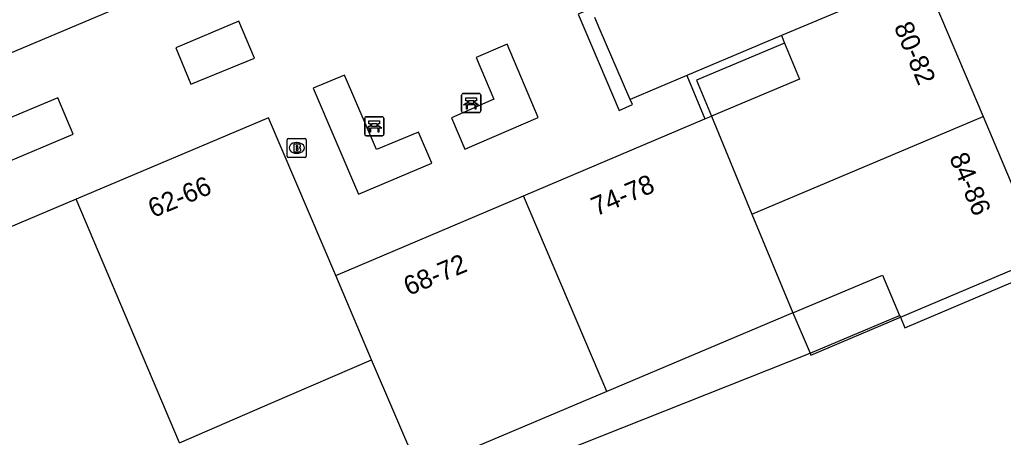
# Model space of a CAD drawing. Extents: x 161771 to 163125, y 382479 to 383177.
# Drawn here: x 161894.8 to 161946.5, y 382981.5 to 383003.5 of the extents above; entities that cross this region are included whole.
import ezdxf

# ---------------------------------------------------------------- set-up
doc = ezdxf.new("R2010")
doc.units = 0
for name, color, linetype in [('IMGEO_Bank', 7, 'Continuous'), ('IMGEO_Brandkraan', 7, 'Continuous'), ('IMGEO_Groenvoorziening', 7, 'Continuous'), ('IMGEO_Muur', 7, 'Continuous'), ('IMGEO_Pand', 7, 'Continuous'), ('IMGEO_Pand_nummerreeks', 7, 'Continuous'), ('IMGEO_Rijbaan_lokaal_gesloten', 7, 'Continuous'), ('IMGEO_Terreindeel_open', 7, 'Continuous'), ('IMGEO_Voetpad_open', 7, 'Continuous')]:
    doc.layers.add(name, color=color, linetype=linetype)

msp = doc.modelspace()

# ---------------------------------------------------------------- linework, layer by layer
at = {"layer": 'IMGEO_Bank'}
for p, q in [((161918.013, 382998.686), (161918.013, 382999.527)), ((161918.013, 382999.527), (161918.013, 382998.686)), ((161918.088, 382999.611), (161918.929, 382999.611)), ((161918.929, 382999.611), (161918.088, 382999.611)), ((161919.013, 382999.536), (161919.013, 382998.695)), ((161919.013, 382998.695), (161919.013, 382999.536)), ((161918.71, 382999.009), (161918.317, 382999.009)), ((161918.322, 382999.117), (161918.322, 382999.223)), ((161918.366, 382999.223), (161918.366, 382999.117)), ((161918.654, 382999.229), (161918.372, 382999.229)), ((161918.372, 382999.111), (161918.654, 382999.111)), ((161918.66, 382999.117), (161918.66, 382999.223)), ((161918.704, 382999.223), (161918.704, 382999.117)), ((161918.938, 382998.611), (161918.097, 382998.611)), ((161918.097, 382998.611), (161918.938, 382998.611)), ((161912.923, 382997.467), (161912.923, 382998.308)), ((161912.923, 382998.308), (161912.923, 382997.467)), ((161912.998, 382998.392), (161913.839, 382998.392)), ((161913.839, 382998.392), (161912.998, 382998.392)), ((161913.232, 382997.898), (161913.232, 382998.004)), ((161913.276, 382998.004), (161913.276, 382997.898)), ((161913.564, 382998.01), (161913.282, 382998.01)), ((161913.282, 382997.892), (161913.564, 382997.892)), ((161913.57, 382997.898), (161913.57, 382998.004)), ((161913.614, 382998.004), (161913.614, 382997.898)), ((161913.923, 382998.317), (161913.923, 382997.476)), ((161913.923, 382997.476), (161913.923, 382998.317)), ((161913.848, 382997.392), (161913.007, 382997.392)), ((161913.007, 382997.392), (161913.848, 382997.392)), ((161913.62, 382997.79), (161913.227, 382997.79))]:
    msp.add_line(p, q, dxfattribs=at)
for points in [[(161918.26, 382999.009), (161918.118, 382999.009), (161918.23, 382999.111), (161918.316, 382999.111)], [(161918.316, 382999.229), (161918.23, 382999.229), (161918.23, 382999.39), (161918.793, 382999.39), (161918.793, 382999.229), (161918.71, 382999.229)], [(161918.31, 382999.002), (161918.31, 382998.795), (161918.267, 382998.795), (161918.267, 382999.002)], [(161918.71, 382999.111), (161918.793, 382999.111), (161918.905, 382999.009), (161918.766, 382999.009)], [(161918.76, 382999.002), (161918.76, 382998.795), (161918.716, 382998.795), (161918.716, 382999.002)], [(161913.17, 382997.79), (161913.028, 382997.79), (161913.14, 382997.892), (161913.226, 382997.892)], [(161913.226, 382998.01), (161913.14, 382998.01), (161913.14, 382998.171), (161913.703, 382998.171), (161913.703, 382998.01), (161913.62, 382998.01)], [(161913.62, 382997.892), (161913.703, 382997.892), (161913.815, 382997.79), (161913.676, 382997.79)], [(161913.22, 382997.783), (161913.22, 382997.576), (161913.177, 382997.576), (161913.177, 382997.783)], [(161913.67, 382997.783), (161913.67, 382997.576), (161913.626, 382997.576), (161913.626, 382997.783)]]:
    msp.add_lwpolyline(points, dxfattribs=at)
for centre, radius, start, end in [((161918.091, 382999.533), 0.0779, 92.4484, 184.2845), ((161918.091, 382999.533), 0.0779, 92.4484, 184.2845), ((161918.935, 382999.533), 0.0779, 2.4484, 94.2845), ((161918.935, 382999.533), 0.0779, 2.4484, 94.2845), ((161918.26, 382999.002), 0.00671, 2.8957, 87.1043), ((161918.317, 382999.002), 0.00671, 92.8957, 177.1043), ((161918.315, 382999.222), 0.00671, 2.8957, 87.1043), ((161918.315, 382999.118), 0.00671, 272.8957, 357.1043), ((161918.372, 382999.222), 0.00671, 92.8957, 177.1043), ((161918.372, 382999.118), 0.00671, 182.8957, 267.1043), ((161918.654, 382999.222), 0.00671, 2.8957, 87.1043), ((161918.654, 382999.118), 0.00671, 272.8957, 357.1043), ((161918.711, 382999.222), 0.00671, 92.8957, 177.1043), ((161918.711, 382999.118), 0.00671, 182.8957, 267.1043), ((161918.709, 382999.002), 0.00671, 2.8957, 87.1043), ((161918.766, 382999.002), 0.00671, 92.8957, 177.1043), ((161918.091, 382998.689), 0.0779, 182.4484, 274.2845), ((161918.091, 382998.689), 0.0779, 182.4484, 274.2845), ((161918.935, 382998.689), 0.0779, 272.4484, 4.2845), ((161918.935, 382998.689), 0.0779, 272.4484, 4.2845), ((161913.001, 382998.314), 0.0779, 92.4484, 184.2845), ((161913.001, 382998.314), 0.0779, 92.4484, 184.2845), ((161913.225, 382998.003), 0.00671, 2.8957, 87.1043), ((161913.225, 382997.899), 0.00671, 272.8957, 357.1043), ((161913.282, 382998.003), 0.00671, 92.8957, 177.1043), ((161913.282, 382997.899), 0.00671, 182.8957, 267.1043), ((161913.564, 382998.003), 0.00671, 2.8957, 87.1043), ((161913.564, 382997.899), 0.00671, 272.8957, 357.1043), ((161913.621, 382998.003), 0.00671, 92.8957, 177.1043), ((161913.621, 382997.899), 0.00671, 182.8957, 267.1043), ((161913.845, 382998.314), 0.0779, 2.4484, 94.2845), ((161913.845, 382998.314), 0.0779, 2.4484, 94.2845), ((161913.001, 382997.47), 0.0779, 182.4484, 274.2845), ((161913.001, 382997.47), 0.0779, 182.4484, 274.2845), ((161913.17, 382997.783), 0.00671, 2.8957, 87.1043), ((161913.227, 382997.783), 0.00671, 92.8957, 177.1043), ((161913.619, 382997.783), 0.00671, 2.8957, 87.1043), ((161913.676, 382997.783), 0.00671, 92.8957, 177.1043), ((161913.845, 382997.47), 0.0779, 272.4484, 4.2845), ((161913.845, 382997.47), 0.0779, 272.4484, 4.2845)]:
    msp.add_arc(centre, radius, start, end, dxfattribs=at)
at = {"layer": 'IMGEO_Brandkraan'}
for p, q in [((161908.85, 382996.324), (161908.85, 382997.176)), ((161908.925, 382997.25), (161909.777, 382997.25)), ((161909.338, 382997.03), (161909.363, 382997.03)), ((161909.851, 382997.176), (161909.851, 382996.324)), ((161909.361, 382996.47), (161909.336, 382996.47)), ((161909.777, 382996.25), (161908.925, 382996.25))]:
    msp.add_line(p, q, dxfattribs=at)
for points in [[(161908.85, 382996.324), (161908.85, 382997.176)], [(161908.925, 382997.25), (161909.777, 382997.25)], [(161909.198, 382996.95), (161909.198, 382996.55), (161909.411, 382996.55)], [(161909.429, 382996.95), (161909.198, 382996.95)], [(161909.377, 382996.869), (161909.323, 382996.869), (161909.323, 382996.793)], [(161909.851, 382997.176), (161909.851, 382996.324)], [(161909.323, 382996.793), (161909.376, 382996.793)], [(161909.385, 382996.717), (161909.323, 382996.717), (161909.323, 382996.636)], [(161909.323, 382996.636), (161909.385, 382996.636)], [(161909.777, 382996.25), (161908.925, 382996.25)]]:
    msp.add_lwpolyline(points, dxfattribs=at)
for centre, radius, start, end in [((161908.927, 382997.174), 0.0765, 91.552, 178.448), ((161908.927, 382997.174), 0.0765, 91.552, 178.448), ((161909.378, 382996.831), 0.0379, 267.8285, 90.9355), ((161909.433, 382996.805), 0.145, 59.4692, 91.5367), ((161909.458, 382996.852), 0.0922, 285.5137, 58.1501), ((161909.775, 382997.174), 0.0765, 1.552, 88.448), ((161909.775, 382997.174), 0.0765, 1.552, 88.448), ((161909.386, 382996.676), 0.0404, 269.8759, 90.5077), ((161909.417, 382996.801), 0.251, 268.6676, 293.5347), ((161909.463, 382996.66), 0.105, 301.3115, 78.989), ((161908.927, 382996.326), 0.0765, 181.552, 268.448), ((161908.927, 382996.326), 0.0765, 181.552, 268.448), ((161909.775, 382996.326), 0.0765, 271.552, 358.448), ((161909.775, 382996.326), 0.0765, 271.552, 358.448)]:
    msp.add_arc(centre, radius, start, end, dxfattribs=at)
for centre, major_axis, ratio, start_param, end_param in [((161909.337, 382996.75), (-0.387, 0.002), 0.722429, 4.712389, 7.853982), ((161909.362, 382996.75), (-0.39, 0.002), 0.717154, 1.570796, 4.712389)]:
    msp.add_ellipse(centre, major_axis=major_axis, ratio=ratio, start_param=start_param, end_param=end_param, dxfattribs=at)
at = {"layer": 'IMGEO_Groenvoorziening'}
for points in [[(161941.06, 382987.856), (161941.294, 382987.303), (161948.269, 382990.251)], [(161921.047, 382979.91), (161936.314, 382985.959)]]:
    msp.add_lwpolyline(points, dxfattribs=at)
at = {"layer": 'IMGEO_Muur'}
for points in [[(161934.811, 383002.658), (161929.84, 383000.566)], [(161934.977, 383002.26), (161930.355, 383000.321), (161931.131, 382998.421)], [(161929.84, 383000.566), (161930.787, 382998.277)], [(161936.314, 382985.959), (161941.021, 382987.948)], [(161936.314, 382985.959), (161936.353, 382985.867), (161941.06, 382987.856)]]:
    msp.add_lwpolyline(points, dxfattribs=at)
at = {"layer": 'IMGEO_Pand'}
for points in [[(161894.202, 383001.701), (161904.258, 383005.95)], [(161942.283, 383005.799), (161934.811, 383002.658)], [(161942.283, 383005.799), (161945.407, 382998.406)], [(161934.811, 383002.658), (161934.977, 383002.26)], [(161934.977, 383002.26), (161935.764, 383000.361), (161931.131, 382998.421)], [(161930.787, 382998.277), (161931.131, 382998.421)], [(161931.131, 382998.421), (161933.264, 382993.275)], [(161911.399, 382990.05), (161907.871, 382998.333), (161897.768, 382994.06)], [(161921.265, 382994.236), (161930.787, 382998.277)], [(161933.264, 382993.275), (161945.407, 382998.406)], [(161945.407, 382998.406), (161948.531, 382991.013), (161948.047, 382990.809)], [(161897.768, 382994.06), (161887.664, 382989.786)], [(161903.188, 382981.245), (161897.768, 382994.06)], [(161911.399, 382990.05), (161921.265, 382994.236)], [(161925.633, 382983.943), (161921.265, 382994.236)], [(161933.264, 382993.275), (161935.419, 382988.078)], [(161941.06, 382987.856), (161948.047, 382990.809)], [(161913.285, 382985.621), (161911.399, 382990.05)], [(161935.419, 382988.078), (161940.126, 382990.067), (161941.021, 382987.948)], [(161935.419, 382988.078), (161925.633, 382983.943)], [(161941.021, 382987.948), (161941.06, 382987.856)], [(161903.188, 382981.245), (161908.078, 382983.364), (161913.285, 382985.621)], [(161925.633, 382983.943), (161915.774, 382979.777), (161913.285, 382985.621)]]:
    msp.add_lwpolyline(points, dxfattribs=at)
at = {"layer": 'IMGEO_Rijbaan_lokaal_gesloten'}
for points in [[(161926.87, 382999.301), (161926.803, 382999.456), (161925.291, 383002.943), (161925.008, 383003.604)], [(161929.84, 383000.566), (161926.87, 382999.301)]]:
    msp.add_lwpolyline(points, dxfattribs=at)
at = {"layer": 'IMGEO_Terreindeel_open'}
msp.add_lwpolyline([(161935.419, 382988.078), (161936.314, 382985.959)], dxfattribs=at)
at = {"layer": 'IMGEO_Voetpad_open'}
for points in [[(161924.749, 383004.042), (161924.141, 383003.776), (161926.283, 382998.722), (161926.988, 382999.027), (161926.87, 382999.301)], [(161903.004, 383002.016), (161903.786, 383000.103), (161907.128, 383001.472), (161906.305, 383003.408), (161903.004, 383002.016)], [(161918.769, 383001.496), (161919.7, 382999.307), (161917.487, 382998.338), (161918.172, 382996.686), (161922.036, 382998.343), (161920.413, 383002.196), (161918.769, 383001.496)], [(161910.212, 382999.895), (161912.588, 382994.314), (161916.44, 382995.942), (161915.752, 382997.587), (161913.549, 382996.66), (161911.86, 383000.584), (161910.212, 382999.895)], [(161891.818, 382997.298), (161892.619, 382995.378), (161897.606, 382997.472), (161896.795, 382999.388), (161891.818, 382997.298)]]:
    msp.add_lwpolyline(points, dxfattribs=at)

# ---------------------------------------------------------------- texts
at = {"layer": 'IMGEO_Pand_nummerreeks'}
for s, rotation, p in [('80-82', 292.7118, (161940.706, 383003.127)), ('84-86', 292.7118, (161943.612, 382996.252)), ('74-78', 22.798, (161925.084, 382993.15)), ('62-66', 22.7292, (161901.809, 382993.063)), ('68-72', 22.798, (161915.231, 382988.969))]:
    msp.add_text(s, height=1, rotation=rotation, dxfattribs=at).set_placement(p)

doc.saveas('drawing.dxf')
